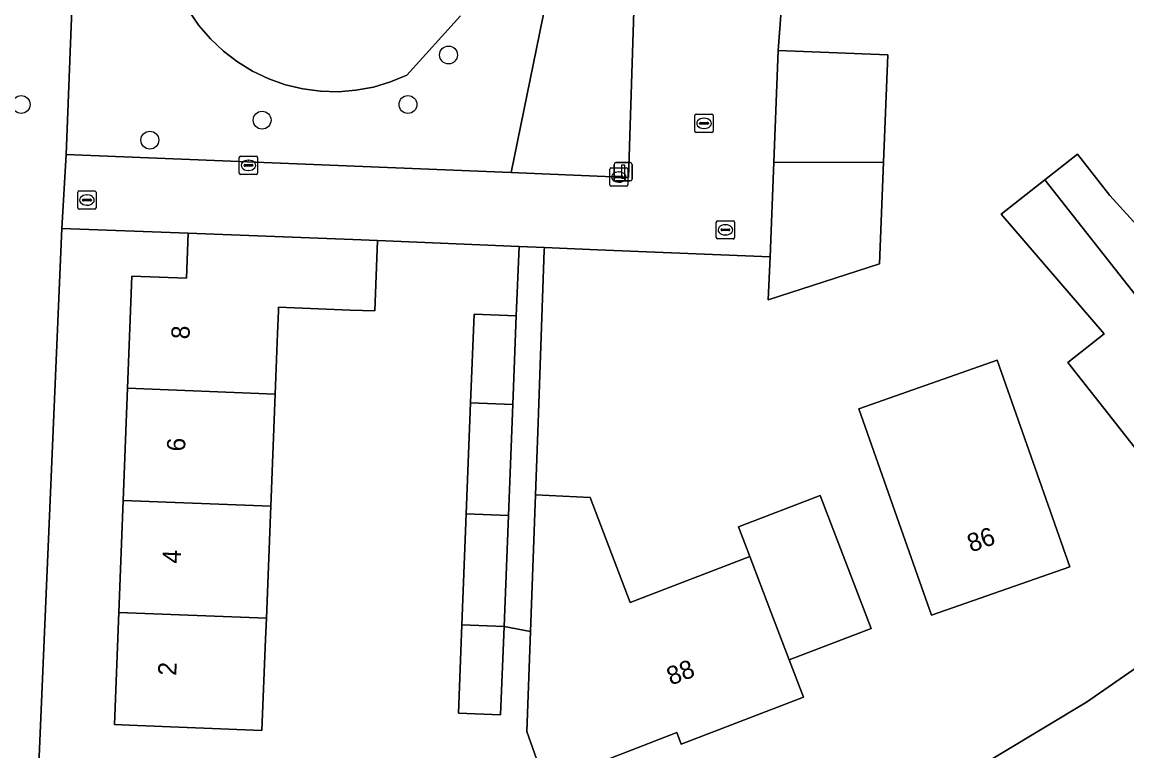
# Model space of a CAD drawing. Extents: x 161354 to 162026, y 386504 to 387460.
# Drawn here: x 161511.3 to 161571.8, y 386849.6 to 386889.6 of the extents above; entities that cross this region are included whole.
import ezdxf

# ---------------------------------------------------------------- set-up
doc = ezdxf.new("R2010")
doc.units = 0
for name, color, linetype in [('IMGEO_Boom', 7, 'Continuous'), ('IMGEO_Erf', 7, 'Continuous'), ('IMGEO_Groenvoorziening', 7, 'Continuous'), ('IMGEO_Kolk', 7, 'Continuous'), ('IMGEO_Lichtmast', 7, 'Continuous'), ('IMGEO_Muur', 7, 'Continuous'), ('IMGEO_Pand', 7, 'Continuous'), ('IMGEO_Pand_nummerreeks', 7, 'Continuous'), ('IMGEO_Rijbaan_lokaal_open', 7, 'Continuous'), ('IMGEO_Rioolput', 7, 'Continuous'), ('IMGEO_Voetpad_open', 7, 'Continuous')]:
    doc.layers.add(name, color=color, linetype=linetype)

msp = doc.modelspace()

# ---------------------------------------------------------------- linework, layer by layer
at = {"layer": 'IMGEO_Boom'}
for centre in [(161534.657, 386887.764), (161511.246, 386885.05), (161532.433, 386885.05), (161524.443, 386884.195), (161518.296, 386883.1)]:
    msp.add_circle(centre, 0.489, dxfattribs=at)
at = {"layer": 'IMGEO_Erf'}
for points in [[(161552.93, 386890.932), (161552.72, 386888.015), (161558.72, 386887.774), (161558.483, 386881.888), (161558.26, 386876.325), (161552.172, 386874.348), (161552.267, 386876.705), (161542.818, 386877.096), (161539.904, 386877.217), (161539.895, 386877.072), (161539.557, 386867.607), (161539.416, 386863.666), (161542.406, 386863.53), (161544.61, 386857.781), (161551.154, 386860.29), (161550.532, 386861.913), (161555.011, 386863.629), (161557.797, 386856.356), (161553.319, 386854.64), (161554.107, 386852.586), (161547.392, 386850.011), (161547.168, 386850.647), (161543.161, 386849.109)], [(161573.638, 386864.487), (161570.544, 386868.415), (161568.575, 386870.915), (161570.569, 386872.485), (161564.927, 386879.042), (161567.317, 386880.924), (161569.1, 386882.328), (161570.883, 386880.064), (161574.571, 386876.016)], [(161539.899, 386848.027), (161538.952, 386850.703), (161539.149, 386856.194), (161537.7, 386856.463), (161537.51, 386851.627), (161535.2, 386851.717), (161535.39, 386856.553), (161535.628, 386862.635), (161535.867, 386868.718), (161536.057, 386873.568), (161538.367, 386873.478), (161538.527, 386877.274), (161530.771, 386877.597), (161530.622, 386873.742), (161529.262, 386873.794), (161525.345, 386873.946), (161525.337, 386873.745), (161525.288, 386872.506), (161525.158, 386869.193), (161524.917, 386863.052), (161524.676, 386856.911), (161524.631, 386855.765), (161524.435, 386850.768), (161517.17, 386851.053), (161516.353, 386851.085), (161516.594, 386857.228), (161516.835, 386863.369), (161517.075, 386869.51), (161517.316, 386875.651), (161520.304, 386875.534), (161520.387, 386878), (161513.476, 386878.267), (161511.8, 386839.13)], [(161562.581, 386848.097), (161569.609, 386852.318), (161578.702, 386858.612)]]:
    msp.add_lwpolyline(points, dxfattribs=at)
msp.add_lwpolyline([(161568.684, 386859.733), (161561.105, 386857.074), (161559.45, 386861.792), (161557.134, 386868.391), (161564.713, 386871.05), (161567.029, 386864.451)], close=True, dxfattribs=at)
at = {"layer": 'IMGEO_Groenvoorziening'}
for points in [[(161514.219, 386895.424), (161513.715, 386882.315), (161538.079, 386881.318), (161541.049, 386895.817)], [(161541.049, 386895.817), (161538.079, 386881.318), (161544.507, 386881.055), (161544.843, 386891.316)], [(161520.43, 386890.185), (161520.983, 386889.383), (161521.616, 386888.643), (161522.322, 386887.973), (161523.095, 386887.381), (161523.926, 386886.872), (161524.805, 386886.454), (161525.724, 386886.129), (161526.671, 386885.903), (161527.636, 386885.776), (161528.61, 386885.751), (161529.581, 386885.828), (161530.538, 386886.006), (161531.472, 386886.284), (161532.371, 386886.657), (161535.307, 386889.901)], [(161535.307, 386889.901), (161532.371, 386886.657), (161531.472, 386886.284), (161530.538, 386886.006), (161529.581, 386885.828), (161528.61, 386885.751), (161527.636, 386885.776), (161526.671, 386885.903), (161525.724, 386886.129), (161524.805, 386886.454), (161523.926, 386886.872), (161523.095, 386887.381), (161522.322, 386887.973), (161521.616, 386888.643), (161520.983, 386889.383), (161520.43, 386890.185)]]:
    msp.add_lwpolyline(points, dxfattribs=at)
at = {"layer": 'IMGEO_Kolk'}
for p, q in [((161548.224, 386884.517), (161549.076, 386884.517)), ((161548.149, 386883.591), (161548.149, 386884.443)), ((161548.408, 386884.011), (161548.408, 386884.023)), ((161548.846, 386883.974), (161548.448, 386883.974)), ((161548.451, 386884.06), (161548.849, 386884.06)), ((161548.637, 386884.297), (161548.662, 386884.297)), ((161548.892, 386884.023), (161548.892, 386884.011)), ((161549.15, 386884.443), (161549.15, 386883.591)), ((161549.076, 386883.517), (161548.224, 386883.517)), ((161548.66, 386883.737), (161548.635, 386883.737)), ((161523.195, 386881.294), (161523.195, 386882.146)), ((161523.27, 386882.22), (161524.122, 386882.22)), ((161524.196, 386882.146), (161524.196, 386881.294)), ((161523.454, 386881.714), (161523.454, 386881.726)), ((161523.892, 386881.677), (161523.494, 386881.677)), ((161523.497, 386881.763), (161523.895, 386881.763)), ((161523.683, 386882), (161523.708, 386882)), ((161523.938, 386881.726), (161523.938, 386881.714)), ((161543.482, 386880.649), (161543.482, 386881.501)), ((161543.557, 386881.575), (161544.409, 386881.575)), ((161544.483, 386881.501), (161544.483, 386880.649)), ((161524.122, 386881.22), (161523.27, 386881.22)), ((161523.706, 386881.44), (161523.681, 386881.44)), ((161543.741, 386881.069), (161543.741, 386881.081)), ((161544.179, 386881.032), (161543.781, 386881.032)), ((161543.784, 386881.118), (161544.182, 386881.118)), ((161543.97, 386881.355), (161543.995, 386881.355)), ((161544.225, 386881.081), (161544.225, 386881.069)), ((161544.409, 386880.575), (161543.557, 386880.575)), ((161543.993, 386880.795), (161543.968, 386880.795))]:
    msp.add_line(p, q, dxfattribs=at)
for points in [[(161548.224, 386884.517), (161549.076, 386884.517)], [(161548.149, 386883.591), (161548.149, 386884.443)], [(161549.15, 386884.443), (161549.15, 386883.591)], [(161549.076, 386883.517), (161548.224, 386883.517)], [(161523.195, 386881.294), (161523.195, 386882.146)], [(161523.27, 386882.22), (161524.122, 386882.22)], [(161524.196, 386882.146), (161524.196, 386881.294)], [(161543.482, 386880.649), (161543.482, 386881.501)], [(161543.557, 386881.575), (161544.409, 386881.575)], [(161544.483, 386881.501), (161544.483, 386880.649)], [(161524.122, 386881.22), (161523.27, 386881.22)], [(161544.409, 386880.575), (161543.557, 386880.575)]]:
    msp.add_lwpolyline(points, dxfattribs=at)
for centre, radius, start, end in [((161548.226, 386884.441), 0.0765, 91.55205, 178.44795), ((161548.226, 386884.441), 0.0765, 91.55205, 178.44795), ((161549.074, 386884.441), 0.0765, 1.55205, 88.44795), ((161549.074, 386884.441), 0.0765, 1.55205, 88.44795), ((161548.448, 386884.02), 0.0403, 85.87752, 175.75265), ((161548.445, 386884.01), 0.0366, 178.93798, 274.71019), ((161548.849, 386884.017), 0.043, 264.86636, 352.45326), ((161548.853, 386884.022), 0.0386, 1.73085, 96.63898), ((161548.226, 386883.593), 0.0765, 181.55205, 268.44795), ((161548.226, 386883.593), 0.0765, 181.55205, 268.44795), ((161549.074, 386883.593), 0.0765, 271.55205, 358.44795), ((161549.074, 386883.593), 0.0765, 271.55205, 358.44795), ((161523.272, 386882.144), 0.0765, 91.55205, 178.44795), ((161523.272, 386882.144), 0.0765, 91.55205, 178.44795), ((161524.12, 386882.144), 0.0765, 1.55205, 88.44795), ((161524.12, 386882.144), 0.0765, 1.55205, 88.44795), ((161523.494, 386881.723), 0.0403, 85.87752, 175.75265), ((161523.491, 386881.713), 0.0366, 178.93798, 274.71019), ((161523.895, 386881.72), 0.043, 264.86636, 352.45326), ((161523.899, 386881.725), 0.0386, 1.73085, 96.63898), ((161543.559, 386881.499), 0.0765, 91.55205, 178.44795), ((161543.559, 386881.499), 0.0765, 91.55205, 178.44795), ((161544.407, 386881.499), 0.0765, 1.55205, 88.44795), ((161544.407, 386881.499), 0.0765, 1.55205, 88.44795), ((161523.272, 386881.296), 0.0765, 181.55205, 268.44795), ((161523.272, 386881.296), 0.0765, 181.55205, 268.44795), ((161524.12, 386881.296), 0.0765, 271.55205, 358.44795), ((161524.12, 386881.296), 0.0765, 271.55205, 358.44795), ((161543.781, 386881.078), 0.0403, 85.87752, 175.75265), ((161543.778, 386881.068), 0.0366, 178.93798, 274.71019), ((161544.182, 386881.075), 0.043, 264.86636, 352.45326), ((161544.186, 386881.08), 0.0386, 1.73085, 96.63898), ((161543.559, 386880.651), 0.0765, 181.55205, 268.44795), ((161543.559, 386880.651), 0.0765, 181.55205, 268.44795), ((161544.407, 386880.651), 0.0765, 271.55205, 358.44795), ((161544.407, 386880.651), 0.0765, 271.55205, 358.44795)]:
    msp.add_arc(centre, radius, start, end, dxfattribs=at)
for centre, major_axis, ratio, start_param, end_param in [((161548.636, 386884.017), (-0.387, 0.002), 0.722429, 4.712389, 7.853982), ((161548.661, 386884.017), (-0.39, 0.002), 0.717154, 1.570796, 4.712389), ((161523.682, 386881.72), (-0.387, 0.002), 0.722429, 4.712389, 7.853982), ((161523.707, 386881.72), (-0.39, 0.002), 0.717154, 1.570796, 4.712389), ((161543.969, 386881.075), (-0.387, 0.002), 0.722429, 4.712389, 7.853982), ((161543.994, 386881.075), (-0.39, 0.002), 0.717154, 1.570796, 4.712389)]:
    msp.add_ellipse(centre, major_axis=major_axis, ratio=ratio, start_param=start_param, end_param=end_param, dxfattribs=at)
at = {"layer": 'IMGEO_Lichtmast'}
for p, q in [((161543.723, 386880.965), (161543.723, 386881.765)), ((161543.723, 386881.765), (161543.723, 386880.965)), ((161543.823, 386881.865), (161544.613, 386881.865)), ((161544.613, 386881.865), (161543.823, 386881.865)), ((161544.713, 386881.765), (161544.713, 386880.965)), ((161544.713, 386880.965), (161544.713, 386881.765)), ((161544.613, 386880.865), (161543.823, 386880.865)), ((161543.823, 386880.865), (161544.613, 386880.865))]:
    msp.add_line(p, q, dxfattribs=at)
msp.add_lwpolyline([(161544.143, 386881.74), (161544.293, 386881.74), (161544.293, 386880.99), (161544.143, 386880.99), (161544.143, 386881.74)], dxfattribs=at)
for centre, start, end in [((161543.823, 386881.765), 90, 180), ((161543.823, 386881.765), 90, 180), ((161544.613, 386881.765), 0, 90), ((161544.613, 386881.765), 360, 90), ((161543.823, 386880.965), 180, 270), ((161543.823, 386880.965), 180, 270), ((161544.613, 386880.965), 270, 0), ((161544.613, 386880.965), 270, 0)]:
    msp.add_arc(centre, 0.1, start, end, dxfattribs=at)
at = {"layer": 'IMGEO_Muur'}
msp.add_lwpolyline([(161542.818, 386877.096), (161552.267, 386876.705)], dxfattribs=at)
at = {"layer": 'IMGEO_Pand'}
for points in [[(161552.475, 386881.9), (161558.448, 386881.878), (161558.483, 386881.888), (161558.72, 386887.774), (161552.72, 386888.015)], [(161577.731, 386867.711), (161581.436, 386870.628), (161576.188, 386877.289), (161574.571, 386876.016), (161570.883, 386880.064), (161569.1, 386882.328), (161567.317, 386880.924)], [(161552.267, 386876.705), (161552.172, 386874.348), (161558.26, 386876.325), (161558.483, 386881.888), (161558.448, 386881.878), (161552.475, 386881.9)], [(161567.317, 386880.924), (161564.927, 386879.042), (161570.569, 386872.485), (161568.575, 386870.915), (161570.544, 386868.415), (161573.638, 386864.487), (161577.731, 386867.711)], [(161530.771, 386877.597), (161529.412, 386877.65), (161520.387, 386878), (161520.304, 386875.534), (161517.316, 386875.651), (161517.075, 386869.51), (161525.158, 386869.193), (161525.288, 386872.506), (161525.337, 386873.745), (161525.345, 386873.946), (161529.262, 386873.794), (161530.622, 386873.742)], [(161538.177, 386868.627), (161538.367, 386873.478), (161536.057, 386873.568), (161535.867, 386868.718)], [(161559.45, 386861.792), (161561.105, 386857.074), (161568.684, 386859.733), (161567.029, 386864.451), (161564.713, 386871.05), (161557.134, 386868.391)], [(161517.075, 386869.51), (161516.835, 386863.369), (161524.917, 386863.052), (161525.158, 386869.193)], [(161535.867, 386868.718), (161535.628, 386862.635), (161537.938, 386862.545), (161538.177, 386868.627)], [(161516.835, 386863.369), (161516.594, 386857.228), (161524.676, 386856.911), (161524.917, 386863.052)], [(161552.317, 386857.255), (161551.154, 386860.29), (161544.61, 386857.781), (161542.406, 386863.53), (161539.416, 386863.666), (161539.328, 386861.191), (161539.149, 386856.194), (161538.952, 386850.703), (161539.899, 386848.027), (161539.952, 386847.877), (161540.043, 386847.912), (161543.161, 386849.109), (161547.168, 386850.647), (161547.392, 386850.011), (161554.107, 386852.586), (161553.319, 386854.64)], [(161551.154, 386860.29), (161552.317, 386857.255), (161553.319, 386854.64), (161557.797, 386856.356), (161555.011, 386863.629), (161550.532, 386861.913)], [(161537.7, 386856.463), (161537.938, 386862.545), (161535.628, 386862.635), (161535.39, 386856.553)], [(161516.353, 386851.085), (161517.17, 386851.053), (161524.435, 386850.768), (161524.631, 386855.765), (161524.676, 386856.911), (161516.594, 386857.228)], [(161535.39, 386856.553), (161535.2, 386851.717), (161537.51, 386851.627), (161537.7, 386856.463)]]:
    msp.add_lwpolyline(points, close=True, dxfattribs=at)
at = {"layer": 'IMGEO_Rijbaan_lokaal_open'}
msp.add_lwpolyline([(161538.079, 386881.318), (161513.715, 386882.315), (161513.476, 386878.267), (161520.387, 386878), (161529.412, 386877.65), (161530.771, 386877.597), (161538.527, 386877.274), (161539.904, 386877.217), (161542.818, 386877.096), (161552.267, 386876.705), (161552.475, 386881.9), (161552.72, 386888.015), (161552.93, 386890.932), (161544.843, 386891.316), (161544.507, 386881.055)], close=True, dxfattribs=at)
at = {"layer": 'IMGEO_Rioolput'}
for p, q in [((161514.348, 386879.39), (161514.348, 386880.242)), ((161514.423, 386880.316), (161515.275, 386880.316)), ((161515.349, 386880.242), (161515.349, 386879.39)), ((161514.607, 386879.81), (161514.607, 386879.822)), ((161515.045, 386879.773), (161514.647, 386879.773)), ((161514.65, 386879.859), (161515.048, 386879.859)), ((161514.836, 386880.096), (161514.861, 386880.096)), ((161515.091, 386879.822), (161515.091, 386879.81)), ((161515.275, 386879.316), (161514.423, 386879.316)), ((161514.859, 386879.536), (161514.834, 386879.536)), ((161549.321, 386877.758), (161549.321, 386878.61)), ((161549.396, 386878.684), (161550.248, 386878.684)), ((161549.809, 386878.464), (161549.834, 386878.464)), ((161550.322, 386878.61), (161550.322, 386877.758)), ((161549.58, 386878.178), (161549.58, 386878.19)), ((161550.018, 386878.141), (161549.62, 386878.141)), ((161549.623, 386878.227), (161550.021, 386878.227)), ((161549.832, 386877.904), (161549.807, 386877.904)), ((161550.064, 386878.19), (161550.064, 386878.178)), ((161550.248, 386877.684), (161549.396, 386877.684))]:
    msp.add_line(p, q, dxfattribs=at)
for points in [[(161514.348, 386879.39), (161514.348, 386880.242)], [(161514.423, 386880.316), (161515.275, 386880.316)], [(161515.349, 386880.242), (161515.349, 386879.39)], [(161515.275, 386879.316), (161514.423, 386879.316)], [(161549.321, 386877.758), (161549.321, 386878.61)], [(161549.396, 386878.684), (161550.248, 386878.684)], [(161550.322, 386878.61), (161550.322, 386877.758)], [(161550.248, 386877.684), (161549.396, 386877.684)]]:
    msp.add_lwpolyline(points, dxfattribs=at)
for centre, radius, start, end in [((161514.425, 386880.24), 0.0765, 91.55205, 178.44795), ((161514.425, 386880.24), 0.0765, 91.55205, 178.44795), ((161515.273, 386880.24), 0.0765, 1.55205, 88.44795), ((161515.273, 386880.24), 0.0765, 1.55205, 88.44795), ((161514.647, 386879.819), 0.0403, 85.87752, 175.75265), ((161514.644, 386879.809), 0.0366, 178.93798, 274.71019), ((161515.048, 386879.816), 0.043, 264.86636, 352.45326), ((161515.052, 386879.821), 0.0386, 1.73085, 96.63898), ((161514.425, 386879.392), 0.0765, 181.55205, 268.44795), ((161514.425, 386879.392), 0.0765, 181.55205, 268.44795), ((161515.273, 386879.392), 0.0765, 271.55205, 358.44795), ((161515.273, 386879.392), 0.0765, 271.55205, 358.44795), ((161549.398, 386878.608), 0.0765, 91.55205, 178.44795), ((161549.398, 386878.608), 0.0765, 91.55205, 178.44795), ((161550.246, 386878.608), 0.0765, 1.55205, 88.44795), ((161550.246, 386878.608), 0.0765, 1.55205, 88.44795), ((161549.62, 386878.187), 0.0403, 85.87752, 175.75265), ((161549.617, 386878.177), 0.0366, 178.93798, 274.71019), ((161550.021, 386878.184), 0.043, 264.86636, 352.45326), ((161550.025, 386878.189), 0.0386, 1.73085, 96.63898), ((161549.398, 386877.76), 0.0765, 181.55205, 268.44795), ((161549.398, 386877.76), 0.0765, 181.55205, 268.44795), ((161550.246, 386877.76), 0.0765, 271.55205, 358.44795), ((161550.246, 386877.76), 0.0765, 271.55205, 358.44795)]:
    msp.add_arc(centre, radius, start, end, dxfattribs=at)
for centre, major_axis, ratio, start_param, end_param in [((161514.835, 386879.816), (-0.387, 0.002), 0.722429, 4.712389, 7.853982), ((161514.86, 386879.816), (-0.39, 0.002), 0.717154, 1.570796, 4.712389), ((161549.808, 386878.184), (-0.387, 0.002), 0.722429, 4.712389, 7.853982), ((161549.833, 386878.184), (-0.39, 0.002), 0.717154, 1.570796, 4.712389)]:
    msp.add_ellipse(centre, major_axis=major_axis, ratio=ratio, start_param=start_param, end_param=end_param, dxfattribs=at)
at = {"layer": 'IMGEO_Voetpad_open'}
for points in [[(161513.476, 386878.267), (161513.715, 386882.315), (161514.219, 386895.424), (161514.269, 386896.723), (161514.284, 386897.103), (161515.212, 386921.054), (161513.583, 386925.45)], [(161626.684, 386914.559), (161624.541, 386915.869), (161621.155, 386910.96), (161617.812, 386904.79), (161613.199, 386897.541), (161609.426, 386892.17), (161605.511, 386887.3), (161602.205, 386883.499), (161603.425, 386882.36), (161601.088, 386879.5), (161596.783, 386874.819), (161589.161, 386867.257), (161578.702, 386858.612), (161569.609, 386852.318), (161562.581, 386848.097), (161561.221, 386847.589), (161545.191, 386839.884), (161543.789, 386836.438), (161541.337, 386835.451), (161537.295, 386833.825), (161536.546, 386833.523), (161529.161, 386831.19), (161515.819, 386828.343), (161514.452, 386828.372)], [(161511.562, 386833.581), (161511.8, 386839.13), (161513.476, 386878.267)]]:
    msp.add_lwpolyline(points, dxfattribs=at)
msp.add_lwpolyline([(161539.557, 386867.607), (161539.895, 386877.072), (161539.904, 386877.217), (161538.527, 386877.274), (161538.367, 386873.478), (161538.177, 386868.627), (161537.938, 386862.545), (161537.7, 386856.463), (161539.149, 386856.194), (161539.328, 386861.191), (161539.416, 386863.666)], close=True, dxfattribs=at)

# ---------------------------------------------------------------- texts
at = {"layer": 'IMGEO_Pand_nummerreeks'}
for s, rotation, p in [('8', 87.75422, (161520.463, 386872.18)), ('6', 87.75513, (161520.222, 386866.035)), ('86', 19.3328, (161563.28, 386860.508)), ('4', 87.75513, (161519.981, 386859.894)), ('2', 87.75513, (161519.74, 386853.75)), ('88', 20.9989, (161546.841, 386853.222))]:
    msp.add_text(s, height=1, rotation=rotation, dxfattribs=at).set_placement(p)

doc.saveas('drawing.dxf')
